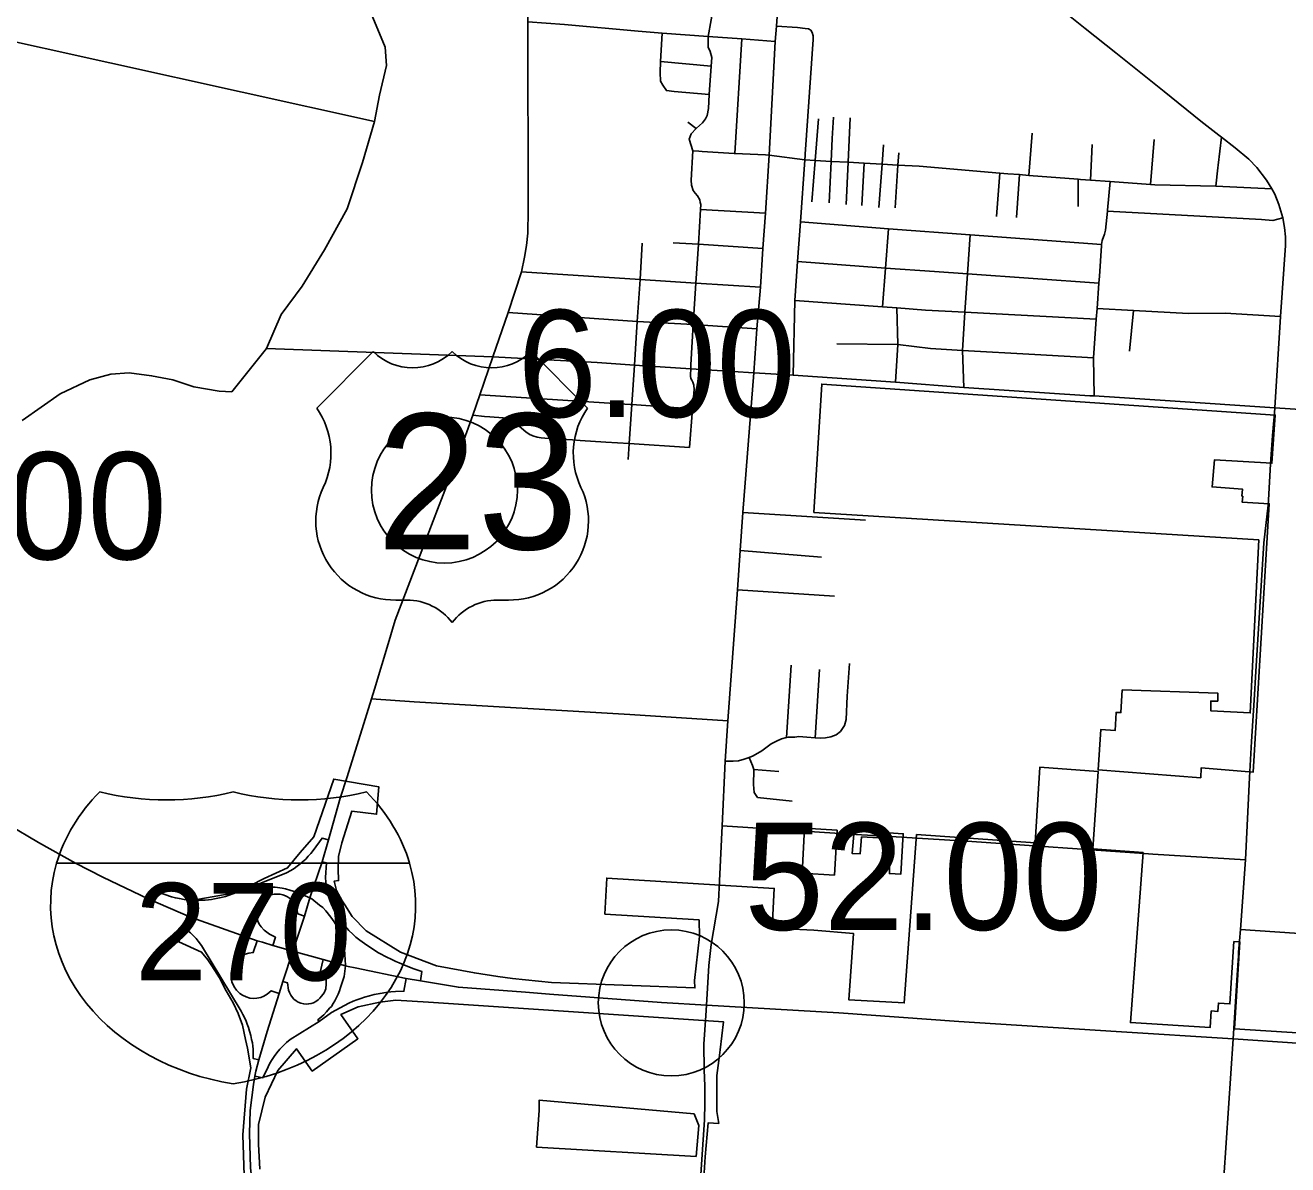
# Model space of a CAD drawing. Extents: x 1729596 to 1934326, y 644115 to 911751.
# Drawn here: x 1824362 to 1837334, y 681139 to 692845 of the extents above; entities that cross this region are included whole.
import ezdxf

# ---------------------------------------------------------------- set-up
doc = ezdxf.new("R2010")
doc.units = 0
for name, color, linetype in [('Default', 7, 'Continuous'), ('GM_X_City_Street', 7, 'Continuous'), ('GM_X_Corporation', 7, 'Continuous'), ('GM_X_County_Road', 7, 'Continuous'), ('GM_X_Interchange_Ramps', 7, 'Continuous'), ('GM_X_Interstate_Route', 7, 'Continuous'), ('GM_X_Interstate_Shield', 7, 'Continuous'), ('GM_X_Township', 7, 'Continuous'), ('GM_X_US_Route', 7, 'Continuous'), ('GM_X_US_Shield', 7, 'Continuous')]:
    doc.layers.add(name, color=color, linetype=linetype)

msp = doc.modelspace()

# ---------------------------------------------------------------- linework, layer by layer
at = {"layer": 'Default'}
for centre in [(1828669, 688070), (1831000, 682802)]:
    msp.add_circle(centre, 750, dxfattribs=at)
at = {"layer": 'GM_X_City_Street'}
for points in [[(1831848, 689276), (1831878, 689727), (1831916, 690153), (1831941, 690551), (1831966, 690915), (1832006, 691512), (1832068, 692679), (1832080, 692835), (1832116, 693321), (1832116, 693327), (1832197, 694481), (1832197, 694485), (1832233, 695037), (1832271, 695646), (1832281, 695767)], [(1837170, 691164), (1837117, 691253), (1837017, 691383), (1836935, 691468), (1836792, 691587), (1836653, 691694), (1836626, 691715), (1836441, 691861), (1836064, 692164), (1835566, 692562), (1835253, 692811), (1835082, 692948), (1834949, 693059), (1834813, 693190), (1834580, 693419), (1834190, 693818), (1833958, 694057), (1833713, 694305), (1833275, 694755), (1832761, 695277), (1832281, 695767)], [(1831300, 690953), (1831303, 691003), (1831298, 691025), (1831293, 691053), (1831269, 691092), (1831245, 691121), (1831224, 691147), (1831206, 691202), (1831203, 691252), (1831222, 691554), (1831182, 691676), (1831204, 691730), (1831255, 691784), (1831259, 691788), (1831321, 691843), (1831351, 691883), (1831367, 691919), (1831381, 691989), (1831390, 692134), (1831409, 692423), (1831415, 692513), (1831399, 692575), (1831379, 692621), (1831377, 692677), (1831378, 692730), (1831440, 693073)], [(1829526, 692880), (1829904, 692854), (1830660, 692783), (1830905, 692765), (1831378, 692730), (1831726, 692704), (1832068, 692679)], [(1832439, 692784), (1832433, 692793), (1832411, 692809), (1832375, 692813), (1832296, 692823), (1832080, 692835)], [(1830913, 692231), (1830889, 692269), (1830884, 692361), (1830890, 692471), (1830905, 692765)], [(1831654, 691528), (1831726, 692704)], [(1832376, 691521), (1832404, 691911), (1832459, 692699), (1832457, 692737), (1832447, 692771), (1832441, 692780), (1832439, 692784)], [(1830890, 692471), (1831409, 692423)], [(1830913, 692231), (1830949, 692173), (1831028, 692165), (1831390, 692134)], [(1831171, 691850), (1831255, 691784)], [(1832445, 691030), (1832479, 691456), (1832512, 691885)], [(1832654, 691681), (1832654, 691681), (1832665, 691901)], [(1832798, 691003), (1832818, 691437), (1832839, 691894)], [(1832622, 691019), (1832643, 691447), (1832654, 691681)], [(1834672, 691303), (1834708, 691736)], [(1835925, 691208), (1835960, 691670)], [(1836615, 691381), (1836618, 691406), (1836653, 691694)], [(1831222, 691554), (1831281, 691551), (1831318, 691549)], [(1831318, 691549), (1831647, 691529), (1831654, 691528)], [(1833131, 690974), (1833165, 691418), (1833181, 691618)], [(1835307, 691254), (1835324, 691619)], [(1831654, 691528), (1831969, 691513)], [(1831969, 691513), (1832006, 691512), (1832372, 691462), (1832479, 691456), (1832643, 691447), (1832818, 691437), (1832983, 691428), (1833165, 691418), (1833329, 691409), (1833547, 691397), (1834376, 691327), (1834459, 691320), (1834576, 691311), (1834672, 691303), (1835181, 691264), (1835203, 691262), (1835307, 691254), (1835508, 691239), (1835925, 691208), (1835968, 691204), (1836596, 691193), (1837170, 691164)], [(1832253, 689251), (1832268, 690018), (1832297, 690418), (1832326, 690824), (1832372, 691462), (1832375, 691506), (1832376, 691521)], [(1832957, 690992), (1832983, 691428)], [(1833300, 690969), (1833329, 691409), (1833338, 691533)], [(1834341, 690880), (1834376, 691327)], [(1834545, 690871), (1834576, 691311)], [(1836596, 691193), (1836615, 691381)], [(1835181, 690984), (1835181, 691264)], [(1835420, 690584), (1835420, 690591), (1835426, 690633), (1835452, 690699), (1835462, 690741), (1835480, 690936), (1835481, 690946), (1835508, 691239)], [(1837200, 688915), (1837200, 688915), (1837260, 689852), (1837312, 690582), (1837312, 690670), (1837301, 690768), (1837284, 690865), (1837241, 691005), (1837202, 691110), (1837170, 691164)], [(1831253, 690196), (1831278, 690596), (1831300, 690953)], [(1831300, 690953), (1831966, 690915)], [(1835480, 690936), (1837065, 690848), (1837180, 690839), (1837284, 690865)], [(1832326, 690824), (1833233, 690755), (1834069, 690692), (1835420, 690591)], [(1833171, 689951), (1833202, 690351), (1833233, 690755)], [(1834004, 689124), (1833992, 689505), (1834017, 689897), (1834043, 690290), (1834069, 690692)], [(1830680, 690232), (1830701, 690606)], [(1831020, 690611), (1831278, 690596), (1831941, 690551)], [(1835345, 689037), (1835338, 689427), (1835366, 689824), (1835374, 689935), (1835392, 690195), (1835398, 690268), (1835420, 690580), (1835420, 690584)], [(1832297, 690418), (1833202, 690351), (1833703, 690314), (1834043, 690290), (1835392, 690195)], [(1829459, 690311), (1830680, 690232), (1831253, 690196), (1831916, 690153)], [(1830557, 688385), (1830566, 688548), (1830594, 688948), (1830621, 689354), (1830650, 689800), (1830680, 690232)], [(1831223, 689770), (1831253, 690196)], [(1832268, 690018), (1833171, 689951), (1833317, 689941), (1833612, 689919), (1834017, 689897), (1835366, 689824)], [(1829323, 689893), (1830650, 689800), (1831223, 689770), (1831878, 689727)], [(1833303, 689177), (1833329, 689567), (1833317, 689941)], [(1835374, 689935), (1835750, 689914), (1836315, 689884), (1836692, 689886), (1837260, 689852)], [(1835707, 689496), (1835750, 689914)], [(1831187, 688506), (1831217, 688906), (1831234, 689102), (1831231, 689149), (1831220, 689179), (1831210, 689198), (1831201, 689217), (1831197, 689240), (1831196, 689254), (1831201, 689315), (1831199, 689355), (1831223, 689770)], [(1832701, 689573), (1833329, 689567), (1833662, 689524), (1833992, 689505), (1834735, 689463), (1835338, 689427)], [(1829166, 689438), (1830238, 689382), (1830621, 689354), (1831201, 689315), (1831848, 689276), (1832253, 689251), (1833303, 689177), (1834004, 689124), (1835300, 689039), (1835345, 689037), (1836126, 688986)], [(1831494, 684057), (1831522, 684622), (1831553, 685284), (1831580, 685701), (1831679, 687046), (1831709, 687450), (1831736, 687841), (1831848, 689276)], [(1829034, 689049), (1830578, 688949)], [(1830578, 688949), (1830594, 688948), (1831217, 688906)], [(1836126, 688986), (1837200, 688915), (1839886, 688739), (1842524, 688560), (1844595, 688421), (1845081, 688396), (1846201, 688317), (1846717, 688279), (1847773, 688206)], [(1828959, 688840), (1829079, 688826), (1829135, 688822), (1829273, 688812), (1829324, 688804), (1829369, 688780), (1829437, 688725), (1829504, 688669), (1829551, 688639), (1829564, 688633), (1829577, 688627), (1829623, 688613), (1829661, 688607), (1829699, 688603), (1829986, 688585), (1830063, 688580), (1830327, 688562), (1830566, 688548), (1831187, 688506)], [(1837196, 688863), (1837200, 688915)], [(1837135, 687966), (1837157, 688341), (1837160, 688388)], [(1831736, 687841), (1832996, 687760)], [(1831709, 687450), (1832544, 687381)], [(1831679, 687046), (1832676, 686980)], [(1832183, 685527), (1832230, 686272)], [(1832479, 685525), (1832523, 686227)], [(1832779, 685651), (1832795, 685713), (1832806, 685952), (1832831, 686288)], [(1827919, 685926), (1828359, 685894), (1830574, 685764), (1831580, 685701)], [(1831553, 685284), (1831637, 685284), (1831691, 685288), (1831749, 685307), (1831799, 685324), (1831841, 685339), (1831929, 685391), (1832027, 685462), (1832079, 685492), (1832131, 685516), (1832183, 685527), (1832201, 685531), (1832269, 685533), (1832311, 685537), (1832391, 685533), (1832479, 685525), (1832529, 685520), (1832583, 685524), (1832639, 685534), (1832693, 685556), (1832739, 685591), (1832779, 685651)], [(1831884, 684912), (1831852, 684962), (1831846, 685044), (1831849, 685193), (1831848, 685199), (1831835, 685239), (1831799, 685324)], [(1831848, 685199), (1832106, 685180)], [(1836829, 683322), (1836848, 683555), (1836898, 684273), (1836941, 685118)], [(1831884, 684912), (1832243, 684875)], [(1831522, 684622), (1832312, 684569)], [(1832681, 684545), (1832713, 684543), (1832839, 684535)], [(1833367, 684503), (1833525, 684493)], [(1835949, 684330), (1836898, 684273)], [(1836848, 683555), (1838211, 683463)], [(1831343, 681769), (1831346, 681947), (1831336, 682114), (1831335, 682377), (1831355, 682673)], [(1836677, 681009), (1836772, 682434)], [(1831162, 678952), (1831340, 681601), (1831343, 681769)]]:
    msp.add_lwpolyline(points, dxfattribs=at)
at = {"layer": 'GM_X_Corporation'}
for points in [[(1832464, 687840), (1837035, 687558), (1836948, 685780), (1836542, 685803), (1836542, 685903), (1836615, 685903), (1836615, 685985), (1835633, 686017), (1835619, 685784), (1835570, 685786), (1835562, 685601), (1835412, 685610), (1835386, 685195), (1836440, 685114), (1836443, 685215), (1836979, 685173), (1837144, 687929), (1836864, 687947), (1836871, 688007), (1836863, 688008), (1836870, 688078), (1836557, 688102), (1836582, 688381), (1837171, 688345), (1837205, 688840), (1832545, 689158)], [(1832343, 684135), (1832676, 684114), (1832703, 684575), (1832367, 684596)], [(1832955, 684508), (1833250, 684489), (1833241, 684130), (1833357, 684124), (1833383, 684539), (1832879, 684573), (1832857, 684338), (1832941, 684334)], [(1829616, 681319), (1831254, 681224), (1831284, 681543), (1831234, 681662), (1829641, 681802), (1829641, 681697)]]:
    msp.add_lwpolyline(points, close=True, dxfattribs=at)
for points in [[(1838562, 682424), (1836786, 682534), (1836841, 683429), (1836781, 683431), (1836739, 682792), (1836622, 682800), (1836617, 682715), (1836547, 682719), (1836536, 682549), (1835717, 682600), (1835847, 684346), (1835331, 684383), (1835385, 685180), (1834787, 685224), (1834739, 684447), (1833520, 684530), (1833394, 682801), (1832825, 682832), (1832873, 683513), (1832464, 683548), (1832036, 683568), (1832057, 683978), (1830337, 684084), (1830318, 683714), (1831286, 683655), (1831291, 683483), (1831237, 683033), (1831243, 682956), (1829768, 683013), (1829367, 683052), (1829219, 683074), (1828976, 683109), (1828588, 683181), (1828218, 683323), (1827864, 683543), (1827722, 683690), (1827645, 683809), (1827619, 683850), (1827559, 683957), (1827537, 684054), (1827581, 684059), (1827577, 684180), (1827581, 684306), (1827615, 684446), (1827717, 684771), (1827972, 684739), (1827994, 685022), (1827532, 685101), (1827326, 684508), (1827186, 684347), (1827057, 684190), (1826817, 684078), (1826535, 683937), (1826086, 683856), (1825939, 683429), (1826173, 683323), (1826237, 683245), (1826279, 683181), (1826357, 683058), (1826425, 682925), (1826499, 682803), (1826551, 682694), (1826595, 682574), (1826625, 682427), (1826646, 682337), (1826679, 682136), (1826635, 681915), (1826597, 681446), (1826612, 681029)], [(1826772, 681094), (1826759, 681351), (1826757, 681554), (1826828, 681835), (1826956, 682109), (1827149, 682331), (1827311, 682102), (1827780, 682434), (1827605, 682682), (1827784, 682762), (1828005, 682808), (1828168, 682831), (1828505, 682809), (1831536, 682608), (1831503, 682320), (1831488, 682210), (1831468, 682056), (1831468, 681891), (1831468, 681802), (1831468, 681687), (1831488, 681563), (1831379, 681570), (1831348, 681221), (1831284, 680179)]]:
    msp.add_lwpolyline(points, dxfattribs=at)
at = {"layer": 'GM_X_County_Road'}
for points in [[(1837160, 688388), (1837178, 688629), (1837196, 688863)], [(1836941, 685118), (1836960, 685488), (1836988, 685912), (1837007, 686207), (1837088, 687529), (1837132, 687916), (1837135, 687966)], [(1832312, 684569), (1832681, 684545)], [(1832839, 684535), (1833367, 684503)], [(1833525, 684493), (1834086, 684459), (1835857, 684336), (1835949, 684330)], [(1831355, 682673), (1831362, 682779), (1831387, 683187), (1831411, 683402), (1831484, 683844), (1831494, 684057)], [(1836813, 683088), (1836826, 683284), (1836829, 683322)], [(1836772, 682434), (1836813, 683088)]]:
    msp.add_lwpolyline(points, dxfattribs=at)
at = {"layer": 'GM_X_Interchange_Ramps'}
for points in [[(1827479, 684477), (1827411, 684495), (1827319, 684368), (1827295, 684338), (1827270, 684309), (1827243, 684280), (1827211, 684251), (1827184, 684227), (1827155, 684205), (1827125, 684183), (1827092, 684162), (1827047, 684137), (1826661, 683985), (1826420, 683895), (1826374, 683883), (1826340, 683876), (1826306, 683870), (1826274, 683865), (1826244, 683861), (1826209, 683858), (1826165, 683856), (1826120, 683856), (1826083, 683857), (1826039, 683860), (1825993, 683865), (1825946, 683873), (1825905, 683881), (1825863, 683892), (1825669, 683959), (1825625, 683871)], [(1828423, 683029), (1828438, 683123), (1828345, 683155), (1828304, 683171), (1828260, 683188), (1828226, 683203), (1828202, 683213), (1828169, 683228), (1828143, 683240), (1828115, 683254), (1828085, 683269), (1827991, 683317), (1827892, 683382), (1827846, 683412), (1827798, 683447), (1827760, 683478), (1827726, 683509), (1827688, 683546), (1827652, 683586), (1827633, 683609), (1827606, 683643), (1827586, 683671), (1827572, 683690), (1827539, 683743), (1827505, 683820), (1827491, 683853), (1827480, 683883), (1827467, 683929), (1827459, 683968), (1827453, 684000), (1827449, 684043), (1827447, 684089), (1827458, 684239), (1827414, 684252)], [(1827380, 682610), (1827369, 682628), (1827428, 682679), (1827456, 682710), (1827489, 682748), (1827507, 682766), (1827525, 682794), (1827542, 682824), (1827560, 682858), (1827576, 682891), (1827589, 682925), (1827601, 682959), (1827638, 683074), (1827652, 683184), (1827653, 683191), (1827647, 683299), (1827638, 683400), (1827599, 683499), (1827572, 683574), (1827536, 683634), (1827503, 683682), (1827449, 683748), (1827419, 683781), (1827386, 683805), (1827308, 683871), (1827287, 683880), (1827237, 683901), (1827180, 683922), (1827152, 683934), (1827116, 683948), (1827082, 683960), (1827037, 683972), (1827000, 683980), (1826929, 683990), (1826886, 683989), (1826835, 683985), (1826786, 683980), (1826741, 683976), (1826670, 683960), (1826661, 683985)], [(1826905, 683392), (1826933, 683477), (1826872, 683509), (1826817, 683548), (1826787, 683583), (1826766, 683612), (1826752, 683642), (1826742, 683679), (1826740, 683711), (1826742, 683741), (1826748, 683772), (1826759, 683800), (1826771, 683823), (1826788, 683846), (1826808, 683866), (1826831, 683885), (1826858, 683900), (1826887, 683912), (1826920, 683919), (1826955, 683920), (1826981, 683918), (1827010, 683911), (1827035, 683901), (1827055, 683890), (1827076, 683876), (1827097, 683857), (1827112, 683840), (1827126, 683819), (1827145, 683783), (1827163, 683717), (1827232, 683694)], [(1826059, 683682), (1826013, 683559), (1826058, 683521), (1826079, 683502), (1826098, 683483), (1826117, 683462), (1826138, 683437), (1826173, 683392), (1826580, 682717), (1826599, 682682), (1826614, 682652), (1826630, 682614), (1826643, 682583), (1826655, 682549), (1826667, 682513), (1826679, 682467), (1826688, 682426), (1826695, 682390), (1826700, 682358), (1826704, 682325), (1826704, 682230), (1826762, 682218)], [(1826970, 682899), (1826889, 682926), (1826848, 682891), (1826813, 682871), (1826781, 682858), (1826740, 682850), (1826709, 682848), (1826668, 682852), (1826631, 682863), (1826595, 682880), (1826565, 682900), (1826531, 682934), (1826508, 682967), (1826486, 683018), (1826478, 683063), (1826478, 683105), (1826486, 683147), (1826506, 683196), (1826537, 683240), (1826580, 683278), (1826622, 683301), (1826658, 683312), (1826705, 683319), (1826744, 683441)], [(1827422, 683247), (1827395, 683131), (1827430, 683097), (1827453, 683044), (1827455, 682998), (1827449, 682947), (1827432, 682905), (1827404, 682870), (1827389, 682851), (1827370, 682833), (1827347, 682817), (1827323, 682804), (1827299, 682796), (1827273, 682791), (1827248, 682789), (1827224, 682791), (1827193, 682798), (1827167, 682809), (1827144, 682822), (1827121, 682841), (1827107, 682856), (1827090, 682880), (1827077, 682907), (1827068, 682934), (1827056, 683009), (1827010, 683023)], [(1826719, 682049), (1826804, 682032), (1826857, 682146), (1826876, 682182), (1826899, 682221), (1826920, 682252), (1826946, 682288), (1826977, 682325), (1827014, 682364), (1827045, 682394), (1827085, 682427), (1827380, 682610), (1827507, 682704), (1827685, 682798), (1827731, 682818), (1827768, 682833), (1827811, 682848), (1827848, 682860), (1827899, 682875), (1827948, 682887), (1828008, 682899), (1828065, 682908), (1828119, 682914), (1828165, 682918), (1828253, 682921), (1828275, 683054)]]:
    msp.add_lwpolyline(points, dxfattribs=at)
at = {"layer": 'GM_X_Interstate_Route'}
for points in [[(1826059, 683682), (1825625, 683871), (1825160, 684094), (1824877, 684238), (1824498, 684448), (1824187, 684633)], [(1826798, 683425), (1826744, 683441), (1826059, 683682)], [(1827112, 683332), (1826905, 683392), (1826798, 683425)], [(1827751, 683161), (1827678, 683176), (1827652, 683184), (1827422, 683247), (1827112, 683332)], [(1841920, 682100), (1841640, 682123), (1839305, 682261), (1836772, 682434), (1835570, 682508), (1833954, 682610), (1832722, 682699), (1831362, 682779), (1830900, 682805), (1829749, 682893), (1829502, 682912), (1828812, 682963), (1828423, 683029), (1828275, 683054), (1827751, 683161)]]:
    msp.add_lwpolyline(points, dxfattribs=at)
at = {"layer": 'GM_X_Interstate_Shield'}
msp.add_line((1828310, 684236), (1824684, 684236), dxfattribs=at)
msp.add_line((1828310, 684236), (1824684, 684236), dxfattribs=at)
for centre, start_param, end_param in [((1826966, 683807), 2.47259, 2.911027), ((1825813, 686763), 4.415841, 5.008937), ((1827182, 686763), 4.415841, 5.008937), ((1826029, 683807), 0.230566, 0.669003), ((1826966, 683807), 2.911027, 4.511031), ((1826029, 683807), 4.913747, 6.513751)]:
    msp.add_ellipse(centre, major_axis=(2344, 0), ratio=0.8, start_param=start_param, end_param=end_param, dxfattribs=at)
at = {"layer": 'GM_X_Township'}
for points in [[(1827915, 692966), (1828059, 692620), (1828074, 692432), (1828001, 692128), (1827950, 691856), (1821149, 693368)], [(1824331, 688783), (1824721, 689057), (1825025, 689202), (1825241, 689260), (1825429, 689274), (1825660, 689245), (1825877, 689202), (1826094, 689130), (1826354, 689086), (1826484, 689079), (1826839, 689523), (1826915, 689698), (1826990, 689874), (1827207, 690163), (1827438, 690539), (1827669, 690958), (1827828, 691435), (1827950, 691856)], [(1847787, 688183), (1847788, 688204), (1847765, 688206), (1846717, 688279), (1846201, 688317), (1845081, 688396), (1844595, 688421), (1842524, 688560), (1839886, 688739), (1837200, 688915), (1836126, 688986), (1835345, 689037), (1835300, 689039), (1834004, 689124), (1833303, 689177), (1832253, 689251), (1831848, 689276), (1831201, 689315), (1830621, 689354), (1830238, 689382), (1829166, 689438), (1826839, 689523)]]:
    msp.add_lwpolyline(points, dxfattribs=at)
at = {"layer": 'GM_X_US_Route'}
for points in [[(1829166, 689438), (1829323, 689893), (1829459, 690311), (1829490, 690463), (1829511, 690581), (1829524, 690710), (1829530, 690943), (1829526, 692880), (1829529, 693233), (1829527, 693548), (1829530, 693893), (1829530, 694287), (1829527, 694607), (1829527, 694682), (1829530, 694850), (1829534, 695160), (1829540, 695729), (1829539, 695840), (1829543, 696440), (1829543, 696764), (1829544, 697108), (1829546, 697668), (1829548, 697760)], [(1828823, 688461), (1828959, 688840), (1829034, 689049), (1829166, 689438)], [(1828713, 688170), (1828797, 688388), (1828823, 688461)], [(1828508, 687639), (1828596, 687870), (1828713, 688170)], [(1827949, 686025), (1827949, 686025), (1828090, 686491), (1828162, 686733), (1828508, 687639)], [(1827668, 685123), (1827683, 685168), (1827808, 685561), (1827919, 685926), (1827949, 686025)], [(1827157, 683468), (1827232, 683694), (1827287, 683880), (1827414, 684252), (1827479, 684477), (1827599, 684906), (1827668, 685123)], [(1827112, 683332), (1827157, 683468)], [(1826695, 680925), (1826675, 681108), (1826665, 681459), (1826674, 681696), (1826707, 681965), (1826719, 682049), (1826732, 682101), (1826762, 682218), (1826847, 682508), (1826970, 682899), (1827010, 683023), (1827112, 683332)]]:
    msp.add_lwpolyline(points, dxfattribs=at)
at = {"layer": 'GM_X_US_Shield'}
for p, q in [((1827936, 689493), (1827356, 688912)), ((1830140, 688912), (1829560, 689493)), ((1828168, 686940), (1828284, 686940)), ((1829212, 686940), (1829328, 686940))]:
    msp.add_line(p, q, dxfattribs=at)
for centre, radius, start, end in [((1828342, 689907), 580, 225.573, 314.427), ((1829154, 689907), 580, 225.573, 314.427), ((1826691, 688447), 812, 334.5471, 35.0009), ((1830805, 688447), 812, 144.9991, 205.4529), ((1828159, 687752), 812, 154.8319, 270.6383), ((1829337, 687752), 812, 269.3617, 25.1681), ((1828284, 686360), 580, 36.8699, 90), ((1829212, 686360), 580, 90, 143.1301)]:
    msp.add_arc(centre, radius, start, end, dxfattribs=at)

# ---------------------------------------------------------------- texts
at = {"layer": 'Default'}
for s, p in [('6.00', (1829419, 688820)), ('54.00', (1822137, 687358)), ('52.00', (1831750, 683552))]:
    msp.add_text(s, height=1100, dxfattribs=at).set_placement(p)
at = {"layer": 'GM_X_Interstate_Shield'}
msp.add_text('270', height=1000, dxfattribs=at).set_placement((1825487, 683033))
at = {"layer": 'GM_X_US_Shield'}
msp.add_text('23', height=1392.2, dxfattribs=at).set_placement((1827973, 687462))

doc.saveas('drawing.dxf')
